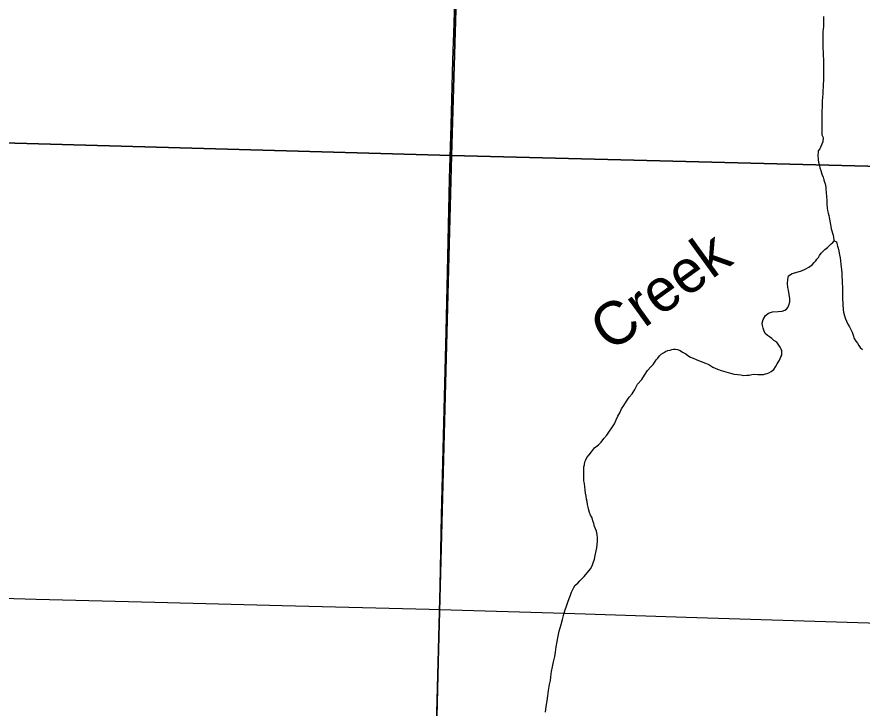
# Model space of a CAD drawing. Extents: x 1587405 to 1714697, y 1028970 to 1155083.
# Drawn here: x 1663879 to 1668786, y 1083782 to 1087792 of the extents above; entities that cross this region are included whole.
import ezdxf

# ---------------------------------------------------------------- set-up
doc = ezdxf.new("R2010")
doc.units = 0
for name, color, linetype in [('GM_X_County_Road', 7, 'Continuous'), ('GM_X_Minor_River', 7, 'Continuous'), ('GM_X_Minor_River_Text', 7, 'Continuous'), ('GM_X_Section', 7, 'Continuous'), ('GM_X_Township_Road', 7, 'Continuous')]:
    doc.layers.add(name, color=color, linetype=linetype)

msp = doc.modelspace()

# ---------------------------------------------------------------- linework, layer by layer
at = {"layer": 'GM_X_County_Road'}
for points in [[(1666333.8, 1084353.1), (1666336.7, 1084490.2), (1666344.5, 1084900.3), (1666361.5, 1085589.2), (1666371.8, 1085966.4), (1666379.5, 1086310.9), (1666390.7, 1086852.3), (1666399.4, 1087163.9), (1666410, 1087541.1), (1666416.8, 1087754.2), (1666430.1, 1088262.7), (1666432.5, 1088343.7)], [(1666266.5, 1081705), (1666275.7, 1082144.6), (1666297, 1082948.3), (1666314.1, 1083571.6), (1666330.7, 1084211.3), (1666333.8, 1084353.1)]]:
    msp.add_lwpolyline(points, dxfattribs=at)
at = {"layer": 'GM_X_Minor_River'}
for points in [[(1668561.1, 1087795.5), (1668561, 1087777.4), (1668560.9, 1087737.3), (1668558.8, 1087705.2), (1668558.8, 1087679.1), (1668558.7, 1087653), (1668558.7, 1087629), (1668558.6, 1087608.9), (1668560.6, 1087588.8), (1668560.5, 1087566.8), (1668562.5, 1087546.7), (1668562.4, 1087520.6), (1668562.4, 1087500.5), (1668562.3, 1087474.4), (1668562.3, 1087450.4), (1668562.2, 1087424.3), (1668560.2, 1087402.2), (1668560.1, 1087384.1), (1668558.1, 1087366.1), (1668558, 1087346), (1668556, 1087326), (1668553.9, 1087303.9), (1668553.8, 1087273.8), (1668551.8, 1087243.7), (1668551.7, 1087213.6), (1668551.6, 1087185.5), (1668551.6, 1087159.4), (1668551.5, 1087135.4), (1668551.4, 1087107.3), (1668559.4, 1087093.2), (1668557.4, 1087067.1), (1668541.2, 1087027), (1668531.2, 1087015), (1668531.1, 1087005), (1668529.1, 1086990.9), (1668531, 1086962.9), (1668533, 1086948.8), (1668539, 1086928.7), (1668541, 1086916.7), (1668547, 1086900.6), (1668552.9, 1086880.5), (1668558.9, 1086862.4), (1668562.9, 1086846.4)], [(1668562.9, 1086846.4), (1668566.9, 1086834.3), (1668570.9, 1086824.3), (1668572.8, 1086814.2), (1668574.8, 1086804.2), (1668574.8, 1086792.2), (1668576.8, 1086774.1), (1668578.7, 1086750), (1668580.7, 1086727.9), (1668580.6, 1086703.8), (1668582.6, 1086683.8), (1668584.6, 1086669.7), (1668588.5, 1086653.7), (1668592.5, 1086639.6), (1668594.5, 1086627.6), (1668602.4, 1086587.4), (1668604.4, 1086575.3), (1668606.4, 1086563.3), (1668610.4, 1086551.2), (1668614.4, 1086537.2), (1668618.3, 1086525.1), (1668620.3, 1086513.1), (1668620.3, 1086511.1), (1668620.3, 1086509.1), (1668624.3, 1086493)], [(1667896.2, 1085775), (1667920.2, 1085760.9), (1667946.3, 1085748.7), (1667968.3, 1085740.6), (1668022.5, 1085724.4), (1668042.5, 1085720.3), (1668064.6, 1085718.3), (1668082.7, 1085716.2), (1668096.7, 1085712.1), (1668116.8, 1085714.1), (1668130.8, 1085714), (1668144.9, 1085718), (1668162.9, 1085719.9), (1668181, 1085717.9), (1668197.1, 1085717.8), (1668213.1, 1085717.8), (1668225.2, 1085721.8), (1668235.2, 1085723.7), (1668245.2, 1085727.7), (1668257.3, 1085735.7), (1668273.4, 1085745.7), (1668283.4, 1085761.7), (1668293.5, 1085779.7), (1668305.6, 1085799.8), (1668313.7, 1085819.8), (1668319.7, 1085829.8), (1668319.8, 1085839.8), (1668319.8, 1085853.9), (1668315.8, 1085863.9), (1668309.8, 1085876), (1668301.8, 1085888.1), (1668291.8, 1085904.1), (1668273.8, 1085914.2), (1668261.7, 1085926.3), (1668247.7, 1085936.4), (1668235.7, 1085944.5), (1668223.7, 1085954.5), (1668217.7, 1085968.6), (1668211.7, 1085986.7), (1668207.7, 1086002.7), (1668205.8, 1086014.8), (1668211.8, 1086036.8), (1668225.9, 1086058.9), (1668242, 1086072.9), (1668266.1, 1086080.8), (1668298.2, 1086082.7), (1668322.3, 1086084.6), (1668336.4, 1086090.6), (1668346.4, 1086096.6), (1668354.5, 1086106.6), (1668360.5, 1086120.6), (1668366.6, 1086138.7), (1668366.6, 1086156.7), (1668358.7, 1086206.9), (1668354.7, 1086223), (1668352.8, 1086245.1), (1668354.9, 1086269.1), (1668358.9, 1086289.2), (1668379, 1086303.2), (1668401.1, 1086309.1), (1668433.2, 1086319.1), (1668455.3, 1086329), (1668477.4, 1086341), (1668495.5, 1086353), (1668507.6, 1086367), (1668517.7, 1086377), (1668523.7, 1086387), (1668531.8, 1086397), (1668537.8, 1086407), (1668547.9, 1086421), (1668559.9, 1086433), (1668570, 1086443), (1668584.1, 1086455), (1668596.1, 1086465), (1668606.2, 1086475), (1668616.2, 1086483), (1668624.3, 1086493), (1668636.3, 1086487), (1668638.3, 1086476.9), (1668642.3, 1086462.9), (1668646.3, 1086450.8), (1668650.2, 1086432.7), (1668654.2, 1086412.7), (1668658.2, 1086394.6), (1668660.1, 1086376.5), (1668662.1, 1086358.5), (1668664.1, 1086340.4), (1668666, 1086326.3), (1668668, 1086306.3), (1668668, 1086288.2), (1668669.9, 1086262.1), (1668669.9, 1086246.1), (1668671.8, 1086226), (1668671.8, 1086203.9), (1668671.7, 1086181.8), (1668671.7, 1086159.8), (1668675.5, 1086093.5), (1668677.5, 1086079.5), (1668683.5, 1086057.4), (1668689.5, 1086041.3), (1668695.5, 1086027.3)], [(1668695.5, 1086027.3), (1668703.4, 1086009.2), (1668713.4, 1085993.1), (1668721.4, 1085979), (1668727.4, 1085962.9), (1668733.4, 1085944.9), (1668739.4, 1085926.8), (1668749.4, 1085910.7), (1668759.4, 1085898.6), (1668767.4, 1085886.6), (1668775.4, 1085874.5), (1668787.4, 1085862.4)], [(1667054, 1084326.9), (1667062.1, 1084351), (1667070.1, 1084373), (1667078.2, 1084397.1), (1667084.3, 1084417.1), (1667092.4, 1084437.2), (1667098.4, 1084455.2), (1667106.5, 1084469.2), (1667112.5, 1084481.2), (1667120.6, 1084495.3), (1667134.7, 1084507.3), (1667146.7, 1084519.3), (1667158.8, 1084531.3), (1667172.9, 1084545.3), (1667209.1, 1084589.3), (1667219.2, 1084607.3), (1667225.2, 1084625.4), (1667231.3, 1084645.4), (1667235.4, 1084667.5), (1667241.5, 1084693.5), (1667245.5, 1084711.6), (1667247.6, 1084729.6), (1667249.6, 1084749.7), (1667249.7, 1084769.8), (1667247.7, 1084789.8), (1667243.7, 1084807.9), (1667237.7, 1084822), (1667231.7, 1084836), (1667227.8, 1084852.1), (1667221.8, 1084868.2), (1667217.8, 1084886.2), (1667209.8, 1084900.3), (1667203.8, 1084916.4), (1667199.9, 1084930.4), (1667195.9, 1084948.5), (1667191.9, 1084962.6), (1667189.9, 1084980.6), (1667186, 1084994.7), (1667184, 1085010.8), (1667180, 1085028.8), (1667178.1, 1085046.9), (1667176.1, 1085065), (1667174.1, 1085085), (1667170.1, 1085101.1), (1667170.2, 1085115.1), (1667170.2, 1085129.2), (1667170.2, 1085141.2), (1667170.3, 1085155.3), (1667170.3, 1085165.3), (1667170.3, 1085181.4), (1667174.4, 1085193.4), (1667176.4, 1085211.4), (1667182.5, 1085221.4), (1667188.5, 1085235.5), (1667200.6, 1085251.5), (1667214.7, 1085269.5), (1667232.8, 1085291.5), (1667254.9, 1085309.5), (1667271, 1085325.5), (1667287.1, 1085345.5), (1667303.2, 1085365.5), (1667347.5, 1085431.6), (1667357.6, 1085453.7), (1667367.7, 1085475.7), (1667379.8, 1085495.7), (1667389.9, 1085517.8), (1667401.9, 1085537.8), (1667418.1, 1085561.8), (1667434.2, 1085585.8), (1667450.3, 1085605.8), (1667466.4, 1085629.9), (1667482.5, 1085661.9), (1667506.6, 1085687.9), (1667522.8, 1085714), (1667540.9, 1085740), (1667559, 1085762), (1667573.1, 1085776), (1667581.1, 1085788), (1667591.2, 1085802.1), (1667599.2, 1085812.1), (1667609.3, 1085826.1), (1667619.4, 1085836.1), (1667633.4, 1085844.1), (1667643.5, 1085850), (1667657.5, 1085856), (1667671.6, 1085858), (1667681.6, 1085862), (1667691.7, 1085863.9), (1667701.7, 1085863.9), (1667713.7, 1085861.8), (1667729.8, 1085855.8), (1667743.8, 1085847.7), (1667761.9, 1085837.6), (1667773.9, 1085827.6), (1667789.9, 1085817.5), (1667805.9, 1085811.4), (1667822, 1085805.3), (1667836, 1085799.3), (1667852.1, 1085793.2), (1667876.1, 1085783.1), (1667896.2, 1085775)], [(1666948.3, 1083757.4), (1666952.4, 1083791.5), (1666956.5, 1083823.6), (1666960.6, 1083853.7), (1666964.7, 1083883.8), (1666970.8, 1083917.9), (1666976.8, 1083941.9), (1666978.9, 1083964), (1666983, 1083994.1), (1666989.1, 1084022.1), (1666995.1, 1084050.2), (1667001.2, 1084080.3), (1667005.3, 1084106.4), (1667009.4, 1084136.4), (1667015.5, 1084168.5), (1667021.6, 1084198.6), (1667027.7, 1084228.7), (1667037.8, 1084266.8), (1667045.9, 1084296.8), (1667054, 1084326.9)]]:
    msp.add_lwpolyline(points, dxfattribs=at)
at = {"layer": 'GM_X_Section'}
for points in [[(1661264.4, 1092271), (1661358.4, 1092269.9), (1666555.8, 1092129.2), (1666401.8, 1086987.9), (1660988.4, 1087141.1)], [(1666555.8, 1092129.2), (1666653.8, 1092126.1), (1671935.5, 1091998.3), (1671767.3, 1086851.1), (1666401.8, 1086987.9)], [(1660988.4, 1087141.1), (1666401.8, 1086987.9), (1666261.8, 1081696.4), (1660898.6, 1081851.1)], [(1666401.8, 1086987.9), (1671767.3, 1086851.1), (1671613.3, 1081549.7), (1666261.8, 1081696.4)]]:
    msp.add_lwpolyline(points, close=True, dxfattribs=at)
at = {"layer": 'GM_X_Township_Road'}
for points in [[(1660951.4, 1084501.4), (1661808.8, 1084477.8), (1662333.8, 1084462.4), (1662826, 1084449.4), (1663990.9, 1084414.4), (1664680.1, 1084395.7), (1665418.5, 1084376.8), (1666271.7, 1084355), (1666333.8, 1084353.1)], [(1666333.8, 1084353.1), (1667059.2, 1084331.7), (1667764.5, 1084308.8), (1669011.5, 1084271.4), (1669356, 1084263.9), (1669569.3, 1084258.8), (1669914, 1084253.4), (1671177.6, 1084228.6), (1671692.9, 1084217.9)]]:
    msp.add_lwpolyline(points, dxfattribs=at)

# ---------------------------------------------------------------- texts
at = {"layer": 'GM_X_Minor_River_Text'}
msp.add_text('Creek', height=250, rotation=35.8788, dxfattribs=at).set_placement((1667324.7, 1085842.6))

doc.saveas('drawing.dxf')
